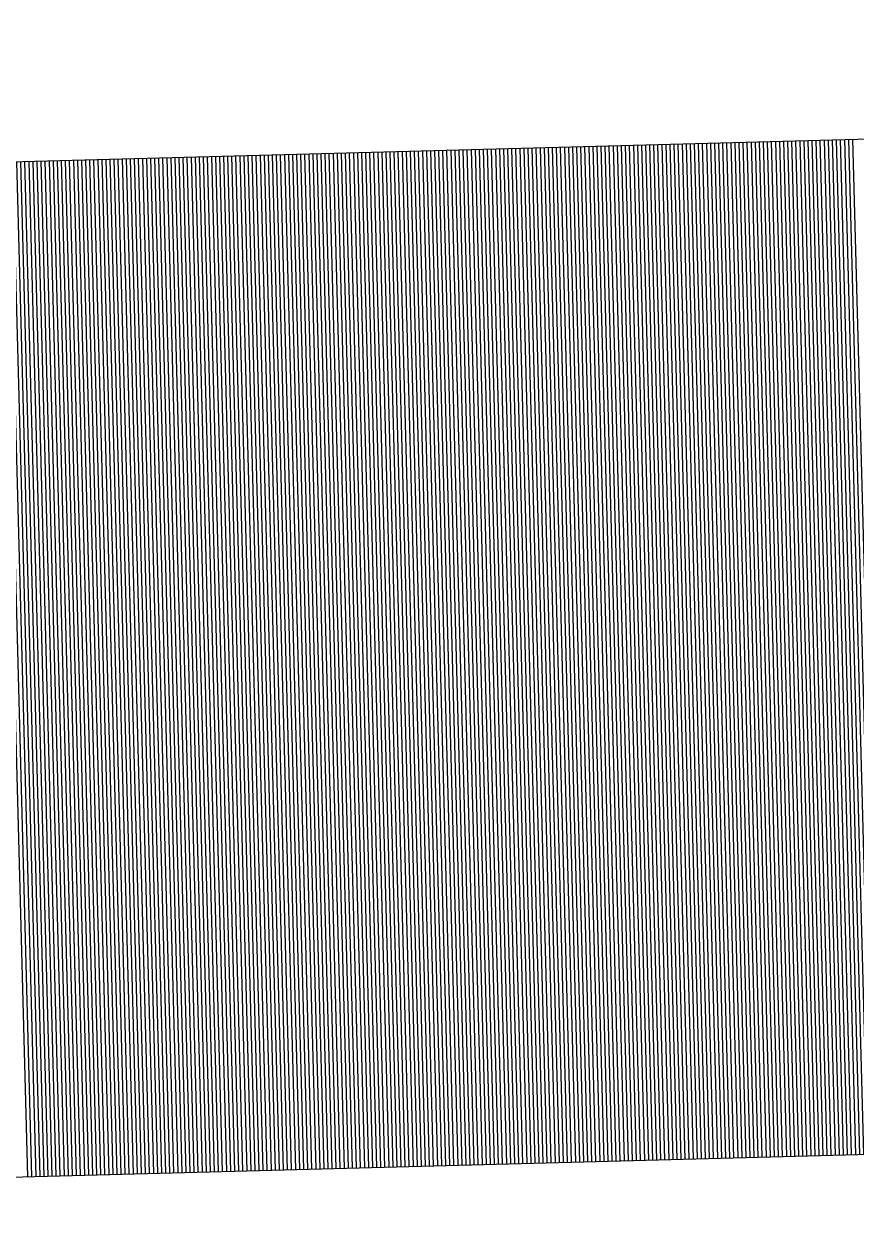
# Model space of a CAD drawing. Extents: x 1926836 to 1933254, y 596317 to 604524.
# Drawn here: x 1931257.706 to 1931259.803, y 598632.002 to 598635.036 of the extents above; entities that cross this region are included whole.
import ezdxf

# ---------------------------------------------------------------- set-up
doc = ezdxf.new("R2010")
doc.units = 0
doc.layers.add('Default', color=7, linetype='Continuous')

msp = doc.modelspace()

# ---------------------------------------------------------------- linework, layer by layer
at = {"layer": 'Default'}
for p, q in [((1931252.8342, 598634.5587), (1931270.6171, 598635.0361)), ((1931258.8228, 598634.7195), (1931258.8914, 598632.1623)), ((1931258.833, 598634.7198), (1931258.9017, 598632.1626)), ((1931258.8432, 598634.7201), (1931258.9119, 598632.1628)), ((1931258.8535, 598634.7203), (1931258.9221, 598632.1631)), ((1931258.8637, 598634.7206), (1931258.9323, 598632.1634)), ((1931258.8739, 598634.7209), (1931258.9426, 598632.1637)), ((1931258.8841, 598634.7212), (1931258.9528, 598632.1639)), ((1931258.8944, 598634.7214), (1931258.963, 598632.1642)), ((1931258.9046, 598634.7217), (1931258.9733, 598632.1645)), ((1931258.9148, 598634.722), (1931258.9835, 598632.1648)), ((1931258.9251, 598634.7223), (1931258.9937, 598632.165)), ((1931258.9353, 598634.7225), (1931259.0039, 598632.1653)), ((1931258.9455, 598634.7228), (1931259.0142, 598632.1656)), ((1931258.9558, 598634.7231), (1931259.0244, 598632.1659)), ((1931258.966, 598634.7234), (1931259.0346, 598632.1661)), ((1931258.9762, 598634.7236), (1931259.0449, 598632.1664)), ((1931258.9864, 598634.7239), (1931259.0551, 598632.1667)), ((1931258.9967, 598634.7242), (1931259.0653, 598632.1669)), ((1931259.0069, 598634.7245), (1931259.0755, 598632.1672)), ((1931259.0171, 598634.7247), (1931259.0858, 598632.1675)), ((1931259.0274, 598634.725), (1931259.096, 598632.1678)), ((1931259.0376, 598634.7253), (1931259.1062, 598632.168)), ((1931259.0478, 598634.7255), (1931259.1165, 598632.1683)), ((1931259.058, 598634.7258), (1931259.1267, 598632.1686)), ((1931259.0683, 598634.7261), (1931259.1369, 598632.1689)), ((1931259.0785, 598634.7264), (1931259.1471, 598632.1691)), ((1931259.0887, 598634.7266), (1931259.1574, 598632.1694)), ((1931259.099, 598634.7269), (1931259.1676, 598632.1697)), ((1931259.1092, 598634.7272), (1931259.1778, 598632.17)), ((1931259.1194, 598634.7275), (1931259.1881, 598632.1702)), ((1931259.1296, 598634.7277), (1931259.1983, 598632.1705)), ((1931259.1399, 598634.728), (1931259.2085, 598632.1708)), ((1931259.1501, 598634.7283), (1931259.2187, 598632.1711)), ((1931259.1603, 598634.7286), (1931259.229, 598632.1713)), ((1931259.1706, 598634.7288), (1931259.2392, 598632.1716)), ((1931259.1808, 598634.7291), (1931259.2494, 598632.1719)), ((1931259.191, 598634.7294), (1931259.2597, 598632.1722)), ((1931259.2012, 598634.7297), (1931259.2699, 598632.1724)), ((1931259.2115, 598634.7299), (1931259.2801, 598632.1727)), ((1931259.2217, 598634.7302), (1931259.2903, 598632.173)), ((1931259.2319, 598634.7305), (1931259.3006, 598632.1733)), ((1931259.2422, 598634.7308), (1931259.3108, 598632.1735)), ((1931259.2524, 598634.731), (1931259.321, 598632.1738)), ((1931259.2626, 598634.7313), (1931259.3313, 598632.1741)), ((1931259.2728, 598634.7316), (1931259.3415, 598632.1744)), ((1931259.2831, 598634.7319), (1931259.3517, 598632.1746)), ((1931259.2933, 598634.7321), (1931259.362, 598632.1749)), ((1931259.3035, 598634.7324), (1931259.3722, 598632.1752)), ((1931259.3138, 598634.7327), (1931259.3824, 598632.1755)), ((1931259.324, 598634.733), (1931259.3926, 598632.1757)), ((1931259.3342, 598634.7332), (1931259.4029, 598632.176)), ((1931259.3444, 598634.7335), (1931259.4131, 598632.1763)), ((1931259.3547, 598634.7338), (1931259.4233, 598632.1766)), ((1931259.3649, 598634.7341), (1931259.4336, 598632.1768)), ((1931259.3751, 598634.7343), (1931259.4438, 598632.1771)), ((1931259.3854, 598634.7346), (1931259.454, 598632.1774)), ((1931259.3956, 598634.7349), (1931259.4642, 598632.1777)), ((1931259.4058, 598634.7352), (1931259.4745, 598632.1779)), ((1931259.4161, 598634.7354), (1931259.4847, 598632.1782)), ((1931259.4263, 598634.7357), (1931259.4949, 598632.1785)), ((1931259.4365, 598634.736), (1931259.5052, 598632.1788)), ((1931259.4467, 598634.7363), (1931259.5154, 598632.179)), ((1931259.457, 598634.7365), (1931259.5256, 598632.1793)), ((1931259.4672, 598634.7368), (1931259.5358, 598632.1796)), ((1931259.4774, 598634.7371), (1931259.5461, 598632.1799)), ((1931259.4877, 598634.7374), (1931259.5563, 598632.1801)), ((1931259.4979, 598634.7376), (1931259.5665, 598632.1804)), ((1931259.5081, 598634.7379), (1931259.5768, 598632.1807)), ((1931259.5183, 598634.7382), (1931259.587, 598632.181)), ((1931259.5286, 598634.7385), (1931259.5972, 598632.1812)), ((1931259.5388, 598634.7387), (1931259.6074, 598632.1815)), ((1931259.549, 598634.739), (1931259.6177, 598632.1818)), ((1931259.5593, 598634.7393), (1931259.6279, 598632.1821)), ((1931259.5695, 598634.7396), (1931259.6381, 598632.1823)), ((1931259.5797, 598634.7398), (1931259.6484, 598632.1826)), ((1931259.5899, 598634.7401), (1931259.6586, 598632.1829)), ((1931259.6002, 598634.7404), (1931259.6688, 598632.1831)), ((1931259.6104, 598634.7407), (1931259.679, 598632.1834)), ((1931259.6206, 598634.7409), (1931259.6893, 598632.1837)), ((1931259.6309, 598634.7412), (1931259.6995, 598632.184)), ((1931259.6411, 598634.7415), (1931259.7097, 598632.1842)), ((1931259.6513, 598634.7417), (1931259.72, 598632.1845)), ((1931259.6615, 598634.742), (1931259.7302, 598632.1848)), ((1931259.6718, 598634.7423), (1931259.7404, 598632.1851)), ((1931259.682, 598634.7426), (1931259.7507, 598632.1853)), ((1931259.6922, 598634.7428), (1931259.7609, 598632.1856)), ((1931259.7025, 598634.7431), (1931259.7711, 598632.1859)), ((1931259.7127, 598634.7434), (1931259.7813, 598632.1862)), ((1931259.7229, 598634.7437), (1931259.7916, 598632.1864)), ((1931259.7331, 598634.7439), (1931259.8018, 598632.1867)), ((1931259.7434, 598634.7442), (1931259.812, 598632.187)), ((1931259.7536, 598634.7445), (1931259.8223, 598632.1873)), ((1931259.7638, 598634.7448), (1931259.8325, 598632.1875)), ((1931259.7741, 598634.745), (1931259.8427, 598632.1878)), ((1931259.7843, 598634.7453), (1931259.8529, 598632.1881)), ((1931259.7945, 598634.7456), (1931259.8632, 598632.1884)), ((1931257.6976, 598634.6893), (1931257.7662, 598632.1321)), ((1931257.7078, 598634.6896), (1931257.7765, 598632.1324)), ((1931257.7181, 598634.6899), (1931257.7867, 598632.1326)), ((1931257.7283, 598634.6901), (1931257.7969, 598632.1329)), ((1931257.7385, 598634.6904), (1931257.8072, 598632.1332)), ((1931257.7487, 598634.6907), (1931257.8174, 598632.1334)), ((1931257.759, 598634.691), (1931257.8276, 598632.1337)), ((1931257.7692, 598634.6912), (1931257.8378, 598632.134)), ((1931257.7794, 598634.6915), (1931257.8481, 598632.1343)), ((1931257.7897, 598634.6918), (1931257.8583, 598632.1345)), ((1931257.7999, 598634.692), (1931257.8685, 598632.1348)), ((1931257.8101, 598634.6923), (1931257.8788, 598632.1351)), ((1931257.8203, 598634.6926), (1931257.889, 598632.1354)), ((1931257.8306, 598634.6929), (1931257.8992, 598632.1356)), ((1931257.8408, 598634.6931), (1931257.9094, 598632.1359)), ((1931257.851, 598634.6934), (1931257.9197, 598632.1362)), ((1931257.8613, 598634.6937), (1931257.9299, 598632.1365)), ((1931257.8715, 598634.694), (1931257.9401, 598632.1367)), ((1931257.8817, 598634.6942), (1931257.9504, 598632.137)), ((1931257.8919, 598634.6945), (1931257.9606, 598632.1373)), ((1931257.9022, 598634.6948), (1931257.9708, 598632.1376)), ((1931257.9124, 598634.6951), (1931257.981, 598632.1378)), ((1931257.9226, 598634.6953), (1931257.9913, 598632.1381)), ((1931257.9329, 598634.6956), (1931258.0015, 598632.1384)), ((1931257.9431, 598634.6959), (1931258.0117, 598632.1387)), ((1931257.9533, 598634.6962), (1931258.022, 598632.1389)), ((1931257.9635, 598634.6964), (1931258.0322, 598632.1392)), ((1931257.9738, 598634.6967), (1931258.0424, 598632.1395)), ((1931257.984, 598634.697), (1931258.0527, 598632.1398)), ((1931257.9942, 598634.6973), (1931258.0629, 598632.14)), ((1931258.0045, 598634.6975), (1931258.0731, 598632.1403)), ((1931258.0147, 598634.6978), (1931258.0833, 598632.1406)), ((1931258.0249, 598634.6981), (1931258.0936, 598632.1409)), ((1931258.0351, 598634.6984), (1931258.1038, 598632.1411)), ((1931258.0454, 598634.6986), (1931258.114, 598632.1414)), ((1931258.0556, 598634.6989), (1931258.1243, 598632.1417)), ((1931258.0658, 598634.6992), (1931258.1345, 598632.142)), ((1931258.0761, 598634.6995), (1931258.1447, 598632.1422)), ((1931258.0863, 598634.6997), (1931258.1549, 598632.1425)), ((1931258.0965, 598634.7), (1931258.1652, 598632.1428)), ((1931258.1068, 598634.7003), (1931258.1754, 598632.1431)), ((1931258.117, 598634.7006), (1931258.1856, 598632.1433)), ((1931258.1272, 598634.7008), (1931258.1959, 598632.1436)), ((1931258.1374, 598634.7011), (1931258.2061, 598632.1439)), ((1931258.1477, 598634.7014), (1931258.2163, 598632.1442)), ((1931258.1579, 598634.7017), (1931258.2265, 598632.1444)), ((1931258.1681, 598634.7019), (1931258.2368, 598632.1447)), ((1931258.1784, 598634.7022), (1931258.247, 598632.145)), ((1931258.1886, 598634.7025), (1931258.2572, 598632.1453)), ((1931258.1988, 598634.7028), (1931258.2675, 598632.1455)), ((1931258.209, 598634.703), (1931258.2777, 598632.1458)), ((1931258.2193, 598634.7033), (1931258.2879, 598632.1461)), ((1931258.2295, 598634.7036), (1931258.2981, 598632.1464)), ((1931258.2397, 598634.7039), (1931258.3084, 598632.1466)), ((1931258.25, 598634.7041), (1931258.3186, 598632.1469)), ((1931258.2602, 598634.7044), (1931258.3288, 598632.1472)), ((1931258.2704, 598634.7047), (1931258.3391, 598632.1475)), ((1931258.2806, 598634.705), (1931258.3493, 598632.1477)), ((1931258.2909, 598634.7052), (1931258.3595, 598632.148)), ((1931258.3011, 598634.7055), (1931258.3697, 598632.1483)), ((1931258.3113, 598634.7058), (1931258.38, 598632.1486)), ((1931258.3216, 598634.7061), (1931258.3902, 598632.1488)), ((1931258.3318, 598634.7063), (1931258.4004, 598632.1491)), ((1931258.342, 598634.7066), (1931258.4107, 598632.1494)), ((1931258.3522, 598634.7069), (1931258.4209, 598632.1496)), ((1931258.3625, 598634.7072), (1931258.4311, 598632.1499)), ((1931258.3727, 598634.7074), (1931258.4414, 598632.1502)), ((1931258.3829, 598634.7077), (1931258.4516, 598632.1505)), ((1931258.3932, 598634.708), (1931258.4618, 598632.1507)), ((1931258.4034, 598634.7082), (1931258.472, 598632.151)), ((1931258.4136, 598634.7085), (1931258.4823, 598632.1513)), ((1931258.4238, 598634.7088), (1931258.4925, 598632.1516)), ((1931258.4341, 598634.7091), (1931258.5027, 598632.1518)), ((1931258.4443, 598634.7093), (1931258.513, 598632.1521)), ((1931258.4545, 598634.7096), (1931258.5232, 598632.1524)), ((1931258.4648, 598634.7099), (1931258.5334, 598632.1527)), ((1931258.475, 598634.7102), (1931258.5436, 598632.1529)), ((1931258.4852, 598634.7104), (1931258.5539, 598632.1532)), ((1931258.4955, 598634.7107), (1931258.5641, 598632.1535)), ((1931258.5057, 598634.711), (1931258.5743, 598632.1538)), ((1931258.5159, 598634.7113), (1931258.5846, 598632.154)), ((1931258.5261, 598634.7115), (1931258.5948, 598632.1543)), ((1931258.5364, 598634.7118), (1931258.605, 598632.1546)), ((1931258.5466, 598634.7121), (1931258.6152, 598632.1549)), ((1931258.5568, 598634.7124), (1931258.6255, 598632.1551)), ((1931258.5671, 598634.7126), (1931258.6357, 598632.1554)), ((1931258.5773, 598634.7129), (1931258.6459, 598632.1557)), ((1931258.5875, 598634.7132), (1931258.6562, 598632.156)), ((1931258.5977, 598634.7135), (1931258.6664, 598632.1562)), ((1931258.608, 598634.7137), (1931258.6766, 598632.1565)), ((1931258.6182, 598634.714), (1931258.6868, 598632.1568)), ((1931258.6284, 598634.7143), (1931258.6971, 598632.1571)), ((1931258.6387, 598634.7146), (1931258.7073, 598632.1573)), ((1931258.6489, 598634.7148), (1931258.7175, 598632.1576)), ((1931258.6591, 598634.7151), (1931258.7278, 598632.1579)), ((1931258.6693, 598634.7154), (1931258.738, 598632.1582)), ((1931258.6796, 598634.7157), (1931258.7482, 598632.1584)), ((1931258.6898, 598634.7159), (1931258.7584, 598632.1587)), ((1931258.7, 598634.7162), (1931258.7687, 598632.159)), ((1931258.7103, 598634.7165), (1931258.7789, 598632.1593)), ((1931258.7205, 598634.7168), (1931258.7891, 598632.1595)), ((1931258.7307, 598634.717), (1931258.7994, 598632.1598)), ((1931258.7409, 598634.7173), (1931258.8096, 598632.1601)), ((1931258.7512, 598634.7176), (1931258.8198, 598632.1604)), ((1931258.7614, 598634.7179), (1931258.83, 598632.1606)), ((1931258.7716, 598634.7181), (1931258.8403, 598632.1609)), ((1931258.7819, 598634.7184), (1931258.8505, 598632.1612)), ((1931258.7921, 598634.7187), (1931258.8607, 598632.1615)), ((1931258.8023, 598634.719), (1931258.871, 598632.1617)), ((1931258.8125, 598634.7192), (1931258.8812, 598632.162)), ((1931257.6465, 598634.6879), (1931257.7151, 598632.1307)), ((1931257.6567, 598634.6882), (1931257.7253, 598632.131)), ((1931257.6669, 598634.6885), (1931257.7356, 598632.1313)), ((1931257.6771, 598634.6888), (1931257.7458, 598632.1315)), ((1931257.6874, 598634.689), (1931257.756, 598632.1318)), ((1931252.9028, 598632.0015), (1931270.6858, 598632.4789))]:
    msp.add_line(p, q, dxfattribs=at)

doc.saveas('drawing.dxf')
